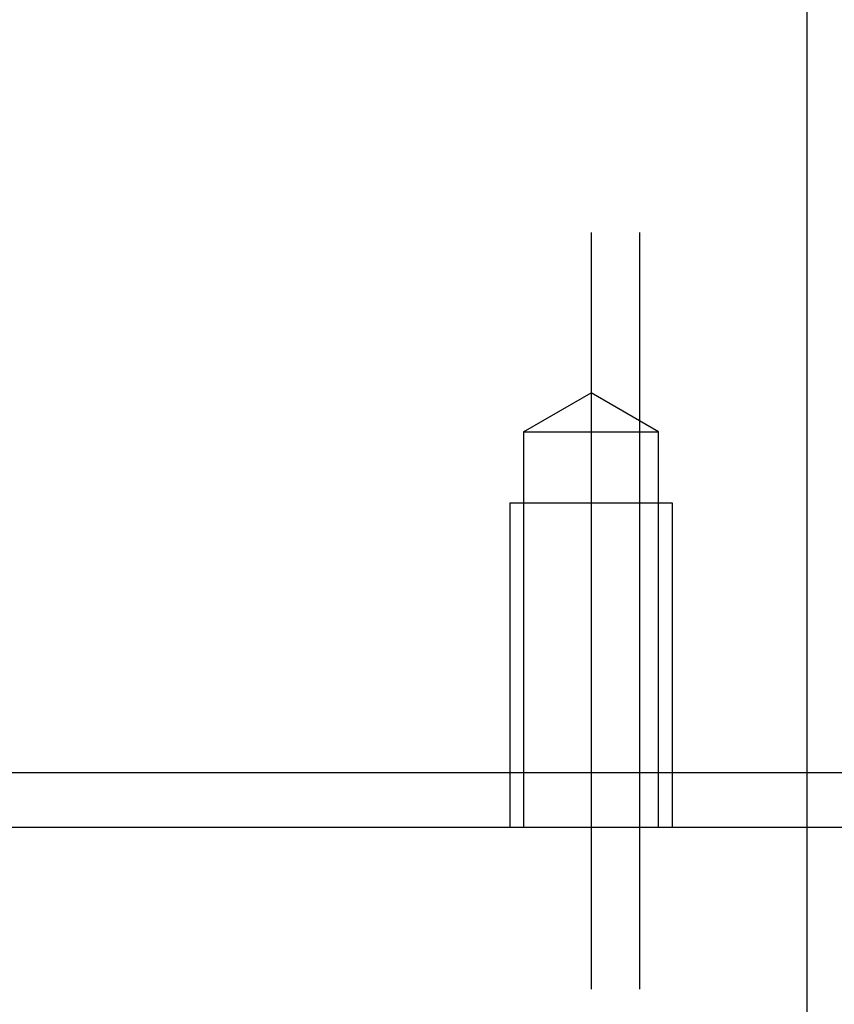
# Model space of a CAD drawing. Header units: millimetres. Extents: x 1805 to 4914, y -1594 to 860.
# Tile 328 of 656: x 2249 to 2264, y 128 to 147. Entities that reach past the tile are written whole.
import ezdxf
from ezdxf.lldxf.tags import DXFTag

# ---------------------------------------------------------------- set-up
doc = ezdxf.new("R2010")
doc.units = ezdxf.units.MM
doc.layers.get('0').update_dxf_attribs({"linetype": 'CONTINUOUS'})
tags = doc.linetypes.add('DASHED', pattern=[25.72, 12.86, -12.86]).pattern_tags.tags
tags[6:7] = [DXFTag(74, 4), DXFTag(75, 0), DXFTag(340, '0'), DXFTag(46, 0.0), DXFTag(50, 0.0), DXFTag(44, 0.0), DXFTag(45, 0.0)]
tags[4:5] = [DXFTag(74, 4), DXFTag(75, 0), DXFTag(340, '0'), DXFTag(46, 0.0), DXFTag(50, 0.0), DXFTag(44, 0.0), DXFTag(45, 0.0)]

msp = doc.modelspace()

# ---------------------------------------------------------------- linework, layer by layer
msp.add_line((2263.381, 95.751), (2263.381, 186.239))
at = {"ltscale": 0.2}
for p, q in [((2259.381, 142.671), (2259.381, 128.671)), ((2260.277, 142.671), (2260.277, 128.671))]:
    msp.add_line(p, q, dxfattribs=at)
at = {"linetype": 'DASHED', "ltscale": 0.1}
for p, q in [((2258.131, 138.982), (2259.381, 139.704)), ((2260.631, 138.982), (2259.381, 139.704)), ((2258.131, 138.982), (2258.131, 131.671)), ((2258.131, 138.982), (2260.631, 138.982)), ((2260.631, 131.671), (2260.631, 138.982)), ((2257.881, 137.671), (2260.881, 137.671)), ((2257.881, 137.671), (2257.881, 131.671)), ((2260.881, 137.671), (2260.881, 131.671))]:
    msp.add_line(p, q, dxfattribs=at)
at = {"linetype": 'Continuous'}
for p, q in [((2287.631, 132.671), (2239.131, 132.671)), ((2239.131, 131.671), (2287.631, 131.671))]:
    msp.add_line(p, q, dxfattribs=at)

doc.saveas('drawing.dxf')
